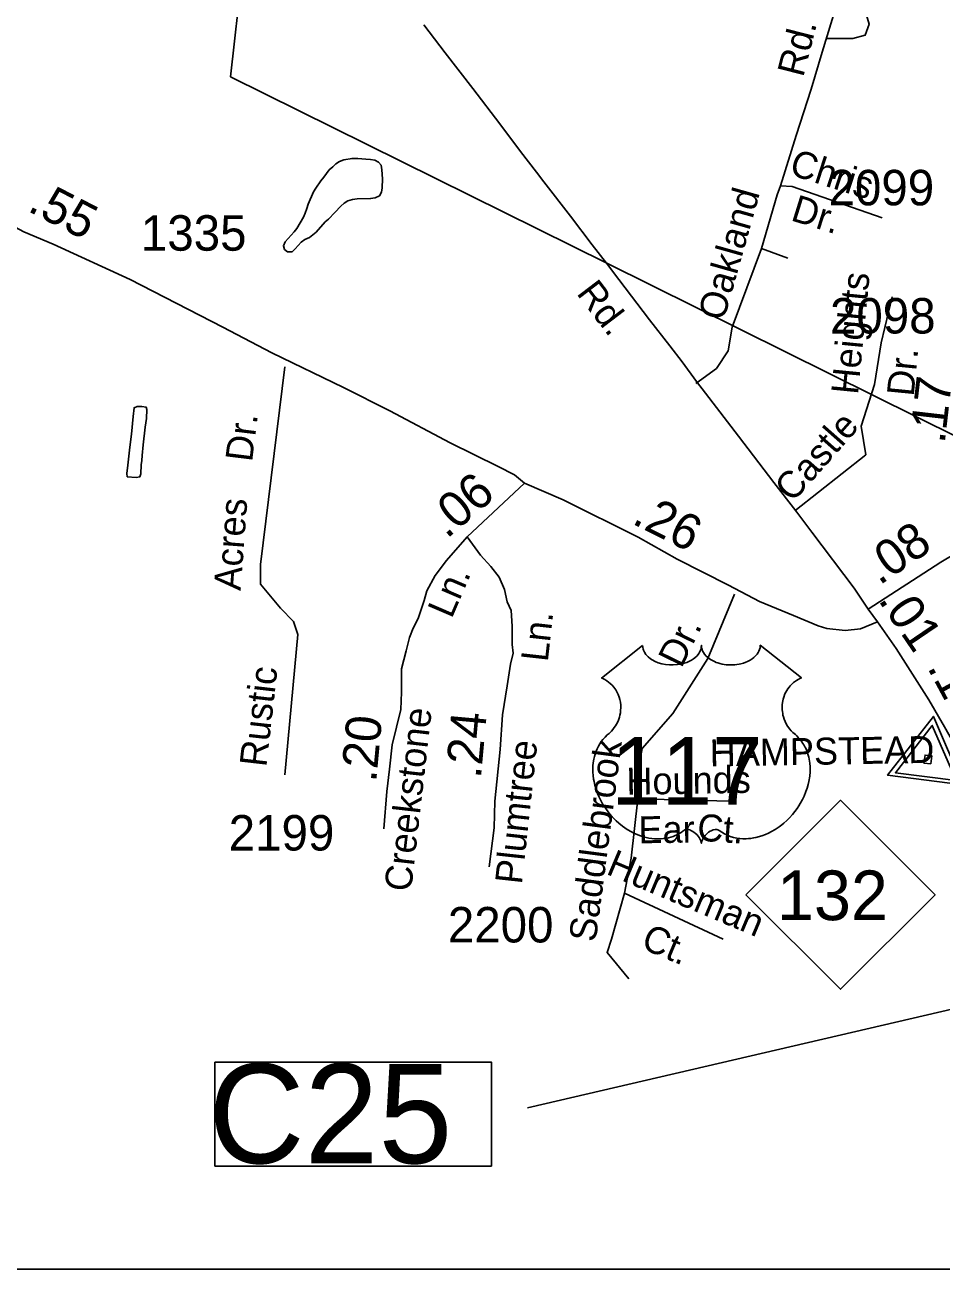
# Model space of a CAD drawing. Extents: x 2290055 to 2389491, y 66597 to 237875.
# Drawn here: x 2332801 to 2336027, y 211575 to 216023 of the extents above; entities that cross this region are included whole.
import ezdxf

# ---------------------------------------------------------------- set-up
doc = ezdxf.new("R2010")
doc.units = 0
for name, color, linetype in [('Exist Hydrographic Pond Under 1500 Sq Ft', 7, 'Continuous'), ('Exist Road Non-System Type 51', 7, 'Continuous'), ('Exist Road Non-System Type 51 Label', 7, 'Continuous'), ('Exist Road Primary NC Shield CELL', 7, 'Continuous'), ('Exist Road Primary NC Shield Number Label', 7, 'Continuous'), ('Exist Road Primary US Attributed', 7, 'Continuous'), ('Exist Road Primary US Label', 7, 'Continuous'), ('Exist Road Primary US Mileage Hundredths English Label', 7, 'Continuous'), ('Exist Road Primary US Shield CELL', 7, 'Continuous'), ('Exist Road Primary US Shield Number Label', 7, 'Continuous'), ('Exist Road Secondary Mileage Hundredths English Label', 7, 'Continuous'), ('Exist Road Secondary Structure Culvert Number Label', 7, 'Continuous'), ('Exist Road Secondary Type 51 Attributed', 7, 'Continuous'), ('Exist Road Secondary Type 51 Label', 7, 'Continuous'), ('Exist Road Secondary Type 51 Number Label', 7, 'Continuous'), ('Exist Survey Geodetic Marker CELL', 7, 'Continuous'), ('Exist Utilities Electrical Transmission Line', 7, 'Continuous'), ('Map Preparation Inset Cut Line', 7, 'Continuous')]:
    doc.layers.add(name, color=color, linetype=linetype)

msp = doc.modelspace()

# ---------------------------------------------------------------- linework, layer by layer
at = {"layer": 'Exist Hydrographic Pond Under 1500 Sq Ft'}
for points in [[(2333724.5, 215224.5), (2333713.7, 215233.3), (2333710, 215245.9), (2333716, 215260.7), (2333726.5, 215271.7), (2333736.5, 215283.7), (2333748, 215295.3), (2333756.7, 215307.7), (2333780.7, 215347.5), (2333786.7, 215361.3), (2333792.5, 215377.3), (2333796.5, 215392.8), (2333815.5, 215436), (2333823.5, 215449.8), (2333841, 215475.5), (2333851.7, 215488.3), (2333871, 215513.5), (2333883.2, 215523.9), (2333894.7, 215535.2), (2333907.5, 215543.6), (2333922, 215548.9), (2333951.7, 215554.2), (2333971.2, 215554), (2334000.2, 215551.5), (2334016, 215550.4), (2334031.2, 215548.3), (2334045, 215541.1), (2334053.5, 215529.9), (2334056, 215513.7), (2334058, 215481.8), (2334057.5, 215450.3), (2334055, 215435.1), (2334047.7, 215421.9), (2334032.5, 215415.8), (2334016.5, 215412.3), (2333969.5, 215411.8), (2333953, 215409.3), (2333936.7, 215404.9), (2333923.5, 215397), (2333911.5, 215385.4), (2333891, 215363.3), (2333868, 215340.1), (2333856.7, 215330.1), (2333825, 215294.7), (2333801, 215274.9), (2333785.7, 215268.5), (2333772.5, 215259.5), (2333751.5, 215235.8), (2333740.2, 215224.8), (2333724.5, 215224.5)], [(2333190.9, 214430.5), (2333203.7, 214432.2), (2333207.2, 214443.2), (2333208.9, 214475), (2333211.4, 214490.2), (2333211.9, 214506.9), (2333216.2, 214544.7), (2333223.2, 214607.4), (2333227.7, 214637.9), (2333229.2, 214669.6), (2333226.4, 214677.9), (2333211.2, 214679.8), (2333195.4, 214679.7), (2333183.9, 214675.4), (2333180.4, 214644.8), (2333175.4, 214582.3), (2333168.7, 214536.5), (2333165.7, 214504.6), (2333161.4, 214473.6), (2333158.7, 214443.5), (2333159.9, 214432.6), (2333190.9, 214430.5)]]:
    msp.add_lwpolyline(points, dxfattribs=at)
at = {"layer": 'Exist Road Non-System Type 51'}
for points in [[(2335459.8, 215457.2), (2335515, 215635), (2335567.8, 215798.3), (2335606.2, 215928.1), (2335659, 216101), (2335716.6, 216103.4), (2335755, 216081.8), (2335771.9, 216026.5), (2335757.4, 215988.1), (2335714.2, 215976.1), (2335620.9, 215976.1)], [(2335817.5, 215344.3), (2335500.6, 215454.8), (2335459.8, 215457.2), (2335447.8, 215426), (2335392.6, 215236.3), (2335289.4, 214960), (2335275, 214875.9), (2335234.2, 214813.5), (2335161.9, 214760.6)], [(2335392.6, 215236.3), (2335486.2, 215202.6)], [(2335510.4, 214312.3), (2335759.7, 214510.1), (2335744.3, 214610.5), (2335790.6, 214757.3), (2335813.8, 214904), (2335852.4, 215066.2)], [(2333714.4, 213382.5), (2333760.7, 213876.8), (2333745.3, 213923.1), (2333699, 213969.5), (2333629.5, 214054.4), (2333629.5, 214123.9), (2333715.2, 214820.3)], [(2335297.6, 214018.8), (2335204, 213791.8), (2335080.5, 213598.7), (2334972.5, 213475.1), (2334957.1, 213390.2), (2334957.1, 213297.5), (2334933.9, 213089), (2334910.7, 212965.4), (2334864.4, 212803.2), (2334849, 212756.9), (2334926.2, 212664.2)], [(2334957.1, 213297.5), (2335281.2, 213289.8)], [(2334910.7, 212965.4), (2335258.1, 212803.2)]]:
    msp.add_lwpolyline(points, dxfattribs=at)
at = {"layer": 'Exist Road Primary NC Shield CELL'}
msp.add_lwpolyline([(2335338.3, 212960.1), (2335671.3, 213293.1), (2336004.3, 212960.1), (2335671.3, 212627.1)], close=True, dxfattribs=at)
at = {"layer": 'Exist Road Primary US Attributed'}
msp.add_line((2335801, 213921.1), (2335768.9, 213966.6), dxfattribs=at)
for points in [[(2335768.9, 213966.6), (2335719, 214039.6), (2335569.9, 214237.5), (2335513.3, 214312.6), (2335436.7, 214412.7), (2335311.6, 214575.9), (2335195.8, 214727), (2335164.6, 214768.3), (2335113.6, 214837), (2335070.7, 214894), (2334999.2, 214985.1), (2334890.7, 215128), (2334847.1, 215184.8), (2334797.3, 215249.5), (2334720.6, 215350.7), (2334626.7, 215471.7), (2334601.2, 215506), (2334544.6, 215579), (2334471.7, 215676.4), (2334376.3, 215800), (2334278.9, 215926.5), (2334204.4, 216024.2)], [(2336087.3, 213462.8), (2336036.8, 213552.1), (2335981.6, 213646.2), (2335866.8, 213827.9), (2335801, 213921.1)]]:
    msp.add_lwpolyline(points, dxfattribs=at)
at = {"layer": 'Exist Road Primary US Shield CELL'}
msp.add_lwpolyline([(2334974.5, 213838.5), (2334974.8, 213832.5), (2334976.3, 213825.4), (2334977.4, 213821.7), (2334980.7, 213814.7), (2334986.2, 213806.4), (2334993.9, 213798.3), (2335002.5, 213791.2), (2335008.3, 213787.4), (2335018.2, 213782.1), (2335029.4, 213777.4), (2335041.8, 213773.8), (2335054.6, 213771.3), (2335068.5, 213769.7), (2335082.2, 213769.5), (2335097.1, 213770.6), (2335113.5, 213773.8), (2335121.1, 213775.7), (2335129.6, 213778.6), (2335137.4, 213781.9), (2335146.1, 213786.5), (2335153, 213790.9), (2335158.4, 213794.9), (2335166.1, 213802.2), (2335172.2, 213809.8), (2335174.8, 213814.1), (2335177, 213818.2), (2335180, 213826.9), (2335180.9, 213830.8), (2335181.5, 213838.8), (2335182, 213832.1), (2335182.7, 213827.9), (2335183.8, 213823.8), (2335185.5, 213819.4), (2335188.6, 213813.3), (2335192, 213808.1), (2335198.4, 213800.5), (2335202.5, 213796.8), (2335206.1, 213793.8), (2335216, 213787), (2335227.5, 213781.2), (2335233.1, 213778.7), (2335238.9, 213776.7), (2335246.2, 213774.4), (2335253.9, 213772.6), (2335261.4, 213771.4), (2335269.1, 213770.3), (2335276.9, 213769.7), (2335283.3, 213769.5), (2335291.2, 213769.6), (2335298.5, 213770), (2335305.9, 213770.9), (2335314.1, 213772.2), (2335320.7, 213773.7), (2335329.4, 213776), (2335337.2, 213778.8), (2335344.2, 213781.8), (2335353.1, 213786.5), (2335360.4, 213791), (2335365.7, 213795.3), (2335372, 213801.1), (2335378, 213808), (2335381.5, 213813.1), (2335384, 213818.3), (2335386.3, 213823.8), (2335387.7, 213829.6), (2335388.4, 213834.6), (2335388.5, 213838.9), (2335533.2, 213723.7), (2335529.8, 213722.4), (2335521.9, 213718.5), (2335515.7, 213714.9), (2335505.7, 213707.8), (2335501.5, 213704), (2335497.2, 213700), (2335493.3, 213695.7), (2335489.8, 213691.7), (2335485.6, 213685.9), (2335481.9, 213680.1), (2335478.2, 213673.7), (2335475.5, 213668.1), (2335471, 213656.5), (2335468.9, 213649.1), (2335467.5, 213642.9), (2335465.8, 213630), (2335465.4, 213623.8), (2335465.4, 213617.7), (2335465.7, 213611.3), (2335466.3, 213605.2), (2335467.5, 213598.8), (2335468.5, 213593.1), (2335470.3, 213586.2), (2335472.8, 213578.2), (2335476, 213570.4), (2335482.6, 213557.8), (2335491.1, 213545), (2335497.2, 213537.8), (2335503.2, 213531.7), (2335512.1, 213524.1), (2335516.9, 213519.9), (2335522.5, 213514.3), (2335531.5, 213503.8), (2335535.2, 213498.8), (2335538.9, 213493.3), (2335542.3, 213487.6), (2335545.8, 213481.4), (2335548.5, 213476), (2335553.6, 213463.6), (2335557.3, 213451.6), (2335559, 213445.2), (2335561.7, 213431), (2335562.7, 213424), (2335563.8, 213410.2), (2335563.9, 213393.4), (2335562.6, 213377.5), (2335559.6, 213359), (2335557.1, 213347.9), (2335553.3, 213335), (2335549.6, 213323.8), (2335543, 213307.3), (2335537.2, 213295.3), (2335529.6, 213281.3), (2335524.4, 213272.8), (2335518.3, 213263.8), (2335510.7, 213253.3), (2335501.8, 213242.2), (2335491.1, 213230.5), (2335482.5, 213221.9), (2335471.2, 213211.8), (2335464.4, 213206.1), (2335454.6, 213198.8), (2335441.3, 213189.9), (2335428.2, 213182.3), (2335417, 213176.6), (2335407.1, 213172.3), (2335394.2, 213167.4), (2335372.9, 213161.5), (2335365.1, 213159.9), (2335355.9, 213158.5), (2335347.2, 213157.7), (2335338.9, 213157.2), (2335327.6, 213157.2), (2335316.4, 213158), (2335305.8, 213159.5), (2335294.8, 213161.9), (2335283.2, 213165.3), (2335272.8, 213169.4), (2335262.2, 213174.6), (2335244.3, 213185.9), (2335239.1, 213188.6), (2335236.2, 213189.4), (2335229.3, 213189.7), (2335222.8, 213188.4), (2335216.1, 213185.7), (2335212.1, 213183.6), (2335206.8, 213180.1), (2335202.7, 213176.8), (2335197.7, 213172.1), (2335194.3, 213168.2), (2335191.7, 213165.1), (2335186.7, 213157.2), (2335184.9, 213153.4), (2335183, 213148.5), (2335181.3, 213141.3), (2335179.1, 213150.4), (2335176.4, 213156.4), (2335173.3, 213161.5), (2335170.1, 213166), (2335165.1, 213171.9), (2335160.6, 213176.2), (2335155.1, 213180.7), (2335149.3, 213184.2), (2335144.6, 213186.6), (2335140.3, 213188.2), (2335135.1, 213189.5), (2335130.9, 213189.8), (2335127.4, 213189.7), (2335122.5, 213188.6), (2335116, 213183.9), (2335109.8, 213179.6), (2335103.1, 213175.4), (2335095, 213171.2), (2335089.1, 213168.4), (2335082.1, 213165.7), (2335073.9, 213163), (2335065, 213160.7), (2335055.9, 213158.9), (2335047.9, 213157.6), (2335039.2, 213156.8), (2335031.5, 213156.6), (2335023.3, 213156.6), (2335015.7, 213157.2), (2335006.9, 213158), (2334996, 213159.6), (2334986.9, 213161.7), (2334977.4, 213164.2), (2334967.5, 213167.3), (2334957, 213171.3), (2334943.9, 213177.1), (2334934.7, 213181.8), (2334920.3, 213190.1), (2334903.4, 213201.8), (2334890.6, 213212.1), (2334881.2, 213220.6), (2334867.5, 213234.6), (2334859.4, 213243.7), (2334846.7, 213260.2), (2334838.6, 213272), (2334833.4, 213280.8), (2334825.7, 213294.8), (2334821.4, 213303.6), (2334816, 213316.4), (2334811.7, 213328.1), (2334808.1, 213339.2), (2334806.1, 213346.3), (2334803.4, 213358.7), (2334801.7, 213367.5), (2334800.1, 213379.6), (2334799.2, 213392.3), (2334799.1, 213404), (2334799.4, 213413.8), (2334800.5, 213425.1), (2334802.4, 213437.2), (2334804.7, 213447.5), (2334806.8, 213455), (2334809.9, 213464), (2334813.9, 213474), (2334818.7, 213483.6), (2334823.3, 213491.6), (2334829, 213500.1), (2334834.6, 213507.4), (2334842, 213515.4), (2334849.7, 213522.8), (2334856.8, 213528.5), (2334865.1, 213536.7), (2334869.5, 213541.7), (2334874.8, 213548.6), (2334878.9, 213555), (2334882.3, 213560.7), (2334886.7, 213569.2), (2334889.3, 213575.5), (2334892.7, 213585.3), (2334894.3, 213592.1), (2334896, 213600.9), (2334897.1, 213609.2), (2334897.6, 213619.5), (2334897.3, 213628.1), (2334896.2, 213638.1), (2334894.3, 213647.7), (2334892.1, 213656), (2334888.5, 213665.6), (2334885.2, 213672.6), (2334879.6, 213682.1), (2334873.5, 213690.9), (2334867.1, 213698.1), (2334860.7, 213704.5), (2334854.6, 213709.3), (2334848.7, 213713.5), (2334841.4, 213717.9), (2334834.3, 213721.4), (2334829.8, 213723.2)], close=True, dxfattribs=at)
at = {"layer": 'Exist Road Secondary Structure Culvert Number Label'}
msp.add_line((2337450.3, 212879.8), (2334569.3, 212209.8), dxfattribs=at)
msp.add_lwpolyline([(2333468.3, 212370.6), (2334442, 212370.6), (2334442, 212004.3), (2333468.3, 212004.3)], close=True, dxfattribs=at)
at = {"layer": 'Exist Road Secondary Type 51 Attributed'}
for points in [[(2332186.2, 215615), (2332293.8, 215570.3), (2332399.4, 215513.4), (2332506.4, 215441.2), (2332593.6, 215403), (2332795.3, 215295.2), (2332898.6, 215252.1), (2333169.7, 215127.3), (2333496.7, 214959.4), (2333668.8, 214868.9), (2333921.4, 214747.6), (2334084.8, 214664.4), (2334297, 214552.5), (2334466.4, 214468.7), (2334523.2, 214438.8), (2334559, 214409.4)], [(2334559, 214409.4), (2334357.1, 214220.7)], [(2334559, 214409.4), (2334694.4, 214351.7), (2334958.2, 214219.7), (2335095.9, 214142.2), (2335276.5, 214050.4), (2335385.5, 213993), (2335505.9, 213944.3), (2335591.9, 213907), (2335623.5, 213898.4), (2335687.5, 213890.7), (2335741, 213896.9), (2335801, 213921.1)], [(2334357.1, 214220.7), (2334283.6, 214137.8), (2334243.5, 214084.3), (2334214.8, 214030.7), (2334205.3, 213996.3), (2334184.2, 213933.2), (2334167, 213898.7), (2334153.7, 213866.6), (2334142.2, 213818.8), (2334125, 213755.7), (2334125, 213673.4), (2334123.1, 213612.2), (2334092.5, 213488.5), (2334082.9, 213402.4), (2334073.4, 213324), (2334063.8, 213192)], [(2334357.1, 214220.7), (2334404.1, 214156.6), (2334440.4, 214116.4), (2334469.1, 214078.5), (2334488.2, 214035.5), (2334497.7, 213992.1), (2334511.1, 213960.9), (2334514.9, 213906.4), (2334514.9, 213841.4), (2334518.8, 213811.5), (2334509.2, 213772.5), (2334497.7, 213696), (2334480.5, 213593.7), (2334472.9, 213471.2), (2334453.8, 213289.9), (2334451.9, 213196.2), (2334434.7, 213058.5)], [(2335768.9, 213966.6), (2336024.5, 214131.9), (2336183.8, 214226.2)]]:
    msp.add_lwpolyline(points, dxfattribs=at)
at = {"layer": 'Exist Survey Geodetic Marker CELL'}
for points in [[(2336102.3, 213347.2), (2335998.1, 213588.3), (2335837, 213381)], [(2336078.1, 213362.5), (2335864.3, 213389.8), (2335994, 213556.8)], [(2335989.1, 213420.8), (2335992.7, 213448.8), (2335968.6, 213451.9), (2335965, 213423.9)]]:
    msp.add_lwpolyline(points, close=True, dxfattribs=at)
at = {"layer": 'Exist Utilities Electrical Transmission Line'}
for p, q in [((2335790, 214717.5), (2334847.9, 215184.9)), ((2336087.7, 214569.8), (2335790, 214717.5))]:
    msp.add_line(p, q, dxfattribs=at)
msp.add_lwpolyline([(2334847.9, 215184.9), (2333524, 215841.8), (2333564.8, 216209.4)], dxfattribs=at)
at = {"layer": 'Map Preparation Inset Cut Line'}
for points in [[(2321069.7, 230675.8), (2345338.5, 230675.8), (2345338.5, 211640.5), (2321069.7, 211640.5)], [(2380407.7, 211640.5), (2380407.7, 192135.8), (2313126.6, 192135.8), (2313126.6, 211640.5), (2321069.7, 211640.5), (2345338.5, 211640.5)]]:
    msp.add_lwpolyline(points, close=True, dxfattribs=at)

# ---------------------------------------------------------------- texts
at = {"layer": 'Exist Road Non-System Type 51 Label'}
for s, rotation, p in [('Rd.', 75.6481, (2335539.6, 215837.3)), ('Chris', 342.1227, (2335486.5, 215498.9)), ('Oakland', 74.2102, (2335259.4, 214978.1)), ('Dr.', 342.7572, (2335492.1, 215336.9)), ('Heights', 84.4453, (2335732.5, 214719.9)), ('Dr.', 84.4453, (2335928.6, 214713.6)), ('Dr.', 82.9769, (2333599.3, 214482.7)), ('Castle', 48.5005, (2335502.1, 214338.9)), ('Acres', 85.7669, (2333559.1, 214029.7)), ('Dr.', 64.0144, (2335111, 213755.4)), ('Rustic', 83.5248, (2333649.5, 213407.9)), ('Saddlebrook', 82.5469, (2334809, 212791.2)), ('HAMPSTEAD', 0.9479, (2335211.4, 213411.7)), ('Hounds ', 0.9479, (2334918, 213311.9)), ('Ear', 0.9479, (2334960.4, 213140.9)), ('Ct.', 356.1994, (2335164.6, 213150.8)), ('Huntsman', 337.1956, (2334842.2, 213034.4)), ('Ct.', 337.1956, (2334964.5, 212773.1))]:
    msp.add_text(s, height=95, rotation=rotation, dxfattribs=at).set_placement(p)
at = {"layer": 'Exist Road Primary NC Shield Number Label'}
msp.add_text('132', height=175, dxfattribs=at).set_placement((2335447.5, 212870.4))
at = {"layer": 'Exist Road Primary US Label'}
msp.add_text('Rd.', height=95, rotation=307.3581, dxfattribs=at).set_placement((2334739.2, 215078.5))
at = {"layer": 'Exist Road Primary US Mileage Hundredths English Label'}
for s, rotation, p in [('.01', 304.2004, (2335801.5, 213998.4)), ('.10', 298.1651, (2335975, 213761.2))]:
    msp.add_text(s, height=125, rotation=rotation, dxfattribs=at).set_placement(p)
at = {"layer": 'Exist Road Primary US Shield Number Label'}
msp.add_text('117', height=239.06, dxfattribs=at).set_placement((2334863.3, 213276.8))
at = {"layer": 'Exist Road Secondary Mileage Hundredths English Label'}
for s, rotation, p in [('.55', 332.7344, (2332804.7, 215370.9)), ('.17', 83.422, (2336037.7, 214547.2)), ('.06', 40.6494, (2334284.6, 214211.6)), ('.26', 333.3541, (2334932.6, 214269.7)), ('.08', 34.3611, (2335807.9, 214048.1)), ('.20', 84.6473, (2334036, 213354.2)), ('.24', 84.8086, (2334404.8, 213367.3))]:
    msp.add_text(s, height=125, rotation=rotation, dxfattribs=at).set_placement(p)
at = {"layer": 'Exist Road Secondary Structure Culvert Number Label'}
msp.add_text('C25', height=350, dxfattribs=at).set_placement((2333446.1, 212014))
at = {"layer": 'Exist Road Secondary Type 51 Label'}
for s, rotation, p in [('Ln.', 66.7722, (2334301.8, 213929.8)), ('Ln.', 83.6335, (2334640.4, 213778.2)), ('Creekstone', 83.4967, (2334159, 212968.5)), ('Plumtree', 83.7494, (2334549.1, 212994.5))]:
    msp.add_text(s, height=95, rotation=rotation, dxfattribs=at).set_placement(p)
at = {"layer": 'Exist Road Secondary Type 51 Number Label'}
for s, p in [('2099', (2335629, 215388.8)), ('1335', (2333207.9, 215229)), ('2098', (2335634, 214937.2)), ('2199', (2333517.1, 213115.7)), ('2200', (2334288.6, 212791.8))]:
    msp.add_text(s, height=125, dxfattribs=at).set_placement(p)

doc.saveas('drawing.dxf')
